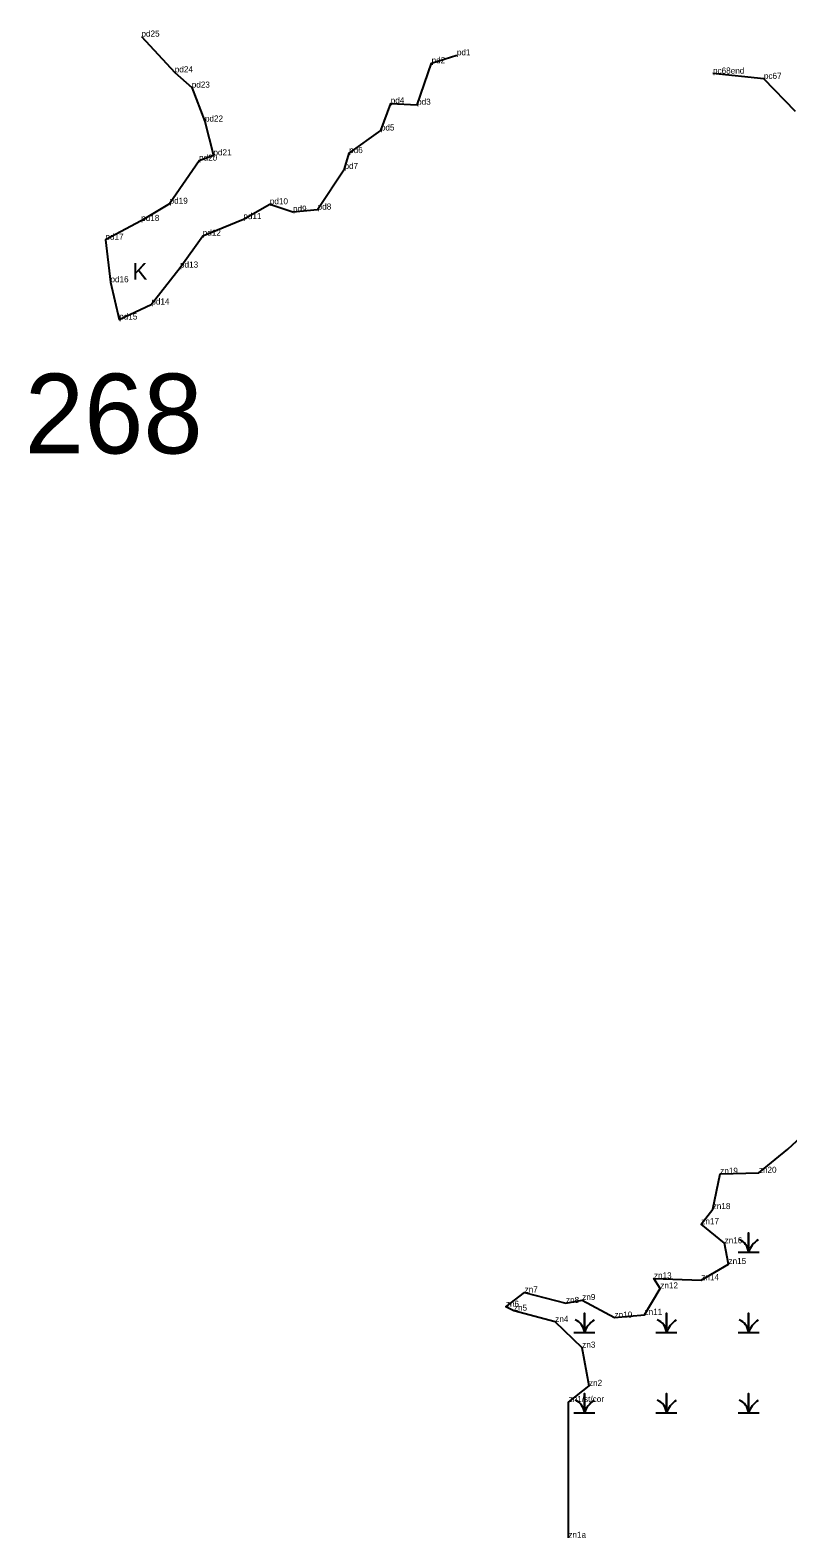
# Model space of a CAD drawing. Extents: x 2072529 to 2268796, y 436423 to 470397.
# Drawn here: x 2229846 to 2230467, y 437834 to 439069 of the extents above; entities that cross this region are included whole.
import ezdxf

# ---------------------------------------------------------------- set-up
doc = ezdxf.new("R2010")
doc.units = 0
for name, color, linetype in [('Default', 7, 'Continuous'), ('Exist Environmental Wetland Boundary', 7, 'Continuous'), ('Exist Environmental Wetland Boundary Cogo Comment', 7, 'Continuous'), ('Exist Environmental Wetland Boundary Cogo Point CELL', 7, 'Continuous'), ('Exist Hydro Swamp or Marsh', 7, 'Continuous')]:
    doc.layers.add(name, color=color, linetype=linetype)

msp = doc.modelspace()

# ---------------------------------------------------------------- linework, layer by layer
at = {"layer": 'Exist Environmental Wetland Boundary'}
for points in [[(2229937.4, 439063.6), (2229964.7, 439034.3), (2229978.6, 439021.8), (2229989.4, 438994), (2229996.4, 438966.3), (2229984.6, 438962), (2229960.5, 438926.7), (2229937.2, 438912.6), (2229907.9, 438897.3), (2229912, 438862.4), (2229919.2, 438831.9), (2229945.5, 438844.2), (2229969, 438874.4), (2229987.6, 438900.5), (2230020.9, 438914.1), (2230042.6, 438926.3), (2230061.6, 438920.2), (2230081.8, 438921.9), (2230103.8, 438955.2), (2230107.6, 438968.2), (2230133.6, 438986.7), (2230141.7, 439008.9), (2230163.3, 439007.8), (2230175.2, 439041.8), (2230195.9, 439048.3)], [(2230473.4, 439002.4), (2230447.5, 439029), (2230405.8, 439033.3)], [(2230287.3, 437834.1), (2230287.5, 437945.3), (2230304.2, 437958.5), (2230298.6, 437989.8), (2230276.5, 438010.9), (2230242.6, 438020.1), (2230236, 438023.3), (2230251.4, 438035), (2230285.3, 438026.4), (2230298.6, 438028.8), (2230325.1, 438014.4), (2230349.7, 438016.7), (2230362.6, 438038.3), (2230357.4, 438046.5), (2230396.2, 438045.1), (2230418.5, 438058.3), (2230415.3, 438075.3), (2230396.2, 438090.9), (2230405.6, 438103.3), (2230411.7, 438132.2), (2230443.4, 438133), (2230467, 438152.3), (2230495.7, 438178.9)]]:
    msp.add_lwpolyline(points, dxfattribs=at)
at = {"layer": 'Exist Environmental Wetland Boundary Cogo Point CELL'}
for p, q in [((2229937.4, 439063.6), (2229937.4, 439063.6)), ((2230195.9, 439048.3), (2230195.9, 439048.3)), ((2230175.2, 439041.8), (2230175.2, 439041.8)), ((2229964.7, 439034.3), (2229964.7, 439034.3)), ((2230405.8, 439033.3), (2230405.8, 439033.3)), ((2230447.5, 439029), (2230447.5, 439029)), ((2229978.6, 439021.8), (2229978.6, 439021.8)), ((2230141.7, 439008.9), (2230141.7, 439008.9)), ((2230163.3, 439007.8), (2230163.3, 439007.8)), ((2229989.4, 438994), (2229989.4, 438994)), ((2230133.6, 438986.7), (2230133.6, 438986.7)), ((2229984.6, 438962), (2229984.6, 438962)), ((2229996.4, 438966.3), (2229996.4, 438966.3)), ((2230107.6, 438968.2), (2230107.6, 438968.2)), ((2230103.8, 438955.2), (2230103.8, 438955.2)), ((2229960.5, 438926.7), (2229960.5, 438926.7)), ((2230042.6, 438926.3), (2230042.6, 438926.3)), ((2229937.2, 438912.6), (2229937.2, 438912.6)), ((2230020.9, 438914.1), (2230020.9, 438914.1)), ((2230061.6, 438920.2), (2230061.6, 438920.2)), ((2230081.8, 438921.9), (2230081.8, 438921.9)), ((2229987.6, 438900.5), (2229987.6, 438900.5)), ((2229907.9, 438897.3), (2229907.9, 438897.3)), ((2229969, 438874.4), (2229969, 438874.4)), ((2229912, 438862.4), (2229912, 438862.4)), ((2229945.5, 438844.2), (2229945.5, 438844.2)), ((2229919.2, 438831.9), (2229919.2, 438831.9)), ((2230467, 438152.3), (2230467, 438152.3)), ((2230411.7, 438132.2), (2230411.7, 438132.2)), ((2230443.4, 438133), (2230443.4, 438133)), ((2230405.6, 438103.3), (2230405.6, 438103.3)), ((2230396.2, 438090.9), (2230396.2, 438090.9)), ((2230415.3, 438075.3), (2230415.3, 438075.3)), ((2230418.5, 438058.3), (2230418.5, 438058.3)), ((2230251.4, 438035), (2230251.4, 438035)), ((2230357.4, 438046.5), (2230357.4, 438046.5)), ((2230362.6, 438038.3), (2230362.6, 438038.3)), ((2230396.2, 438045.1), (2230396.2, 438045.1)), ((2230236, 438023.3), (2230236, 438023.3)), ((2230285.3, 438026.4), (2230285.3, 438026.4)), ((2230298.6, 438028.8), (2230298.6, 438028.8)), ((2230242.6, 438020.1), (2230242.6, 438020.1)), ((2230276.5, 438010.9), (2230276.5, 438010.9)), ((2230325.1, 438014.4), (2230325.1, 438014.4)), ((2230349.7, 438016.7), (2230349.7, 438016.7)), ((2230298.6, 437989.8), (2230298.6, 437989.8)), ((2230304.2, 437958.5), (2230304.2, 437958.5)), ((2230287.5, 437945.3), (2230287.5, 437945.3)), ((2230287.3, 437834.1), (2230287.3, 437834.1))]:
    msp.add_line(p, q, dxfattribs=at)
at = {"layer": 'Exist Hydro Swamp or Marsh'}
for points in [[(2230426.3, 438068), (2230434.9, 438068), (2230434.9, 438083.8), (2230434.9, 438068), (2230443.5, 438068)], [(2230291.8, 438002.2), (2230300.4, 438002.2), (2230300.4, 438018), (2230300.4, 438002.2), (2230309, 438002.2)], [(2230359, 438002.2), (2230367.6, 438002.2), (2230367.6, 438018), (2230367.6, 438002.2), (2230376.2, 438002.2)], [(2230426.3, 438002.2), (2230434.9, 438002.2), (2230434.9, 438018), (2230434.9, 438002.2), (2230443.5, 438002.2)], [(2230291.8, 437936.4), (2230300.4, 437936.4), (2230300.4, 437952.2), (2230300.4, 437936.4), (2230309, 437936.4)], [(2230359, 437936.4), (2230367.6, 437936.4), (2230367.6, 437952.2), (2230367.6, 437936.4), (2230376.2, 437936.4)], [(2230426.3, 437936.4), (2230434.9, 437936.4), (2230434.9, 437952.2), (2230434.9, 437936.4), (2230443.5, 437936.4)]]:
    msp.add_lwpolyline(points, dxfattribs=at)
for centre, radius, start, end in [((2230422.6, 438067.1), 12.3, 4.1403, 67.535), ((2230453.1, 438061.9), 19.2, 122.1274, 161.6222), ((2230288.1, 438001.3), 12.3, 4.1403, 67.535), ((2230318.6, 437996.1), 19.2, 122.1274, 161.6222), ((2230355.4, 438001.3), 12.3, 4.1403, 67.535), ((2230385.9, 437996.1), 19.2, 122.1274, 161.6222), ((2230422.6, 438001.3), 12.3, 4.1403, 67.535), ((2230453.1, 437996.1), 19.2, 122.1274, 161.6222), ((2230288.1, 437935.5), 12.3, 4.1403, 67.535), ((2230318.6, 437930.3), 19.2, 122.1274, 161.6222), ((2230355.4, 437935.5), 12.3, 4.1403, 67.535), ((2230385.9, 437930.3), 19.2, 122.1274, 161.6222), ((2230422.6, 437935.5), 12.3, 4.1403, 67.535), ((2230453.1, 437930.3), 19.2, 122.1274, 161.6222)]:
    msp.add_arc(centre, radius, start, end, dxfattribs=at)

# ---------------------------------------------------------------- texts
at = {"layer": 'Default'}
msp.add_text('268', height=65.34, dxfattribs=at).set_placement((2229841.8, 438722.2))
at = {"layer": 'Exist Environmental Wetland Boundary Cogo Comment'}
for s, p in [('pd25', (2229937.4, 439063.6)), ('pd2', (2230175.2, 439041.8)), ('pd1', (2230195.9, 439048.3)), ('pd24', (2229964.7, 439034.3)), ('pc68end', (2230405.8, 439033.3)), ('pd23', (2229978.6, 439021.8)), ('pc67', (2230447.5, 439029)), ('pd4', (2230141.7, 439008.9)), ('pd3', (2230163.3, 439007.8)), ('pd22', (2229989.4, 438994)), ('pd5', (2230133.6, 438986.7)), ('pd6', (2230107.6, 438968.2)), ('pd20', (2229984.6, 438962)), ('pd21', (2229996.4, 438966.3)), ('pd7', (2230103.8, 438955.2)), ('pd19', (2229960.5, 438926.7)), ('pd10', (2230042.6, 438926.3)), ('pd9', (2230061.6, 438920.2)), ('pd8', (2230081.8, 438921.9)), ('pd18', (2229937.2, 438912.6)), ('pd11', (2230020.9, 438914.1)), ('pd17', (2229907.9, 438897.3)), ('pd12', (2229987.6, 438900.5)), ('pd13', (2229969, 438874.4)), ('pd16', (2229912, 438862.4)), ('pd14', (2229945.5, 438844.2)), ('pd15', (2229919.2, 438831.9)), ('zn19', (2230411.7, 438132.2)), ('zn20', (2230443.4, 438133)), ('zn18', (2230405.6, 438103.3)), ('zn17', (2230396.2, 438090.9)), ('zn16', (2230415.3, 438075.3)), ('zn15', (2230418.5, 438058.3)), ('zn13', (2230357.4, 438046.5)), ('zn14', (2230396.2, 438045.1)), ('zn7', (2230251.4, 438035)), ('zn12', (2230362.6, 438038.3)), ('zn6', (2230236, 438023.3)), ('zn5', (2230242.6, 438020.1)), ('zn8', (2230285.3, 438026.4)), ('zn9', (2230298.6, 438028.8)), ('zn4', (2230276.5, 438010.9)), ('zn10', (2230325.1, 438014.4)), ('zn11', (2230349.7, 438016.7)), ('zn3', (2230298.6, 437989.8)), ('zn2', (2230304.2, 437958.5)), ('zn1/st/cor', (2230287.5, 437945.3)), ('zn1a', (2230287.3, 437834.1))]:
    msp.add_text(s, height=5, dxfattribs=at).set_placement(p)
at = {"layer": 'Exist Hydro Swamp or Marsh'}
msp.add_text('K', height=13.6, dxfattribs=at).set_placement((2229930.1, 438864.6))

doc.saveas('drawing.dxf')
